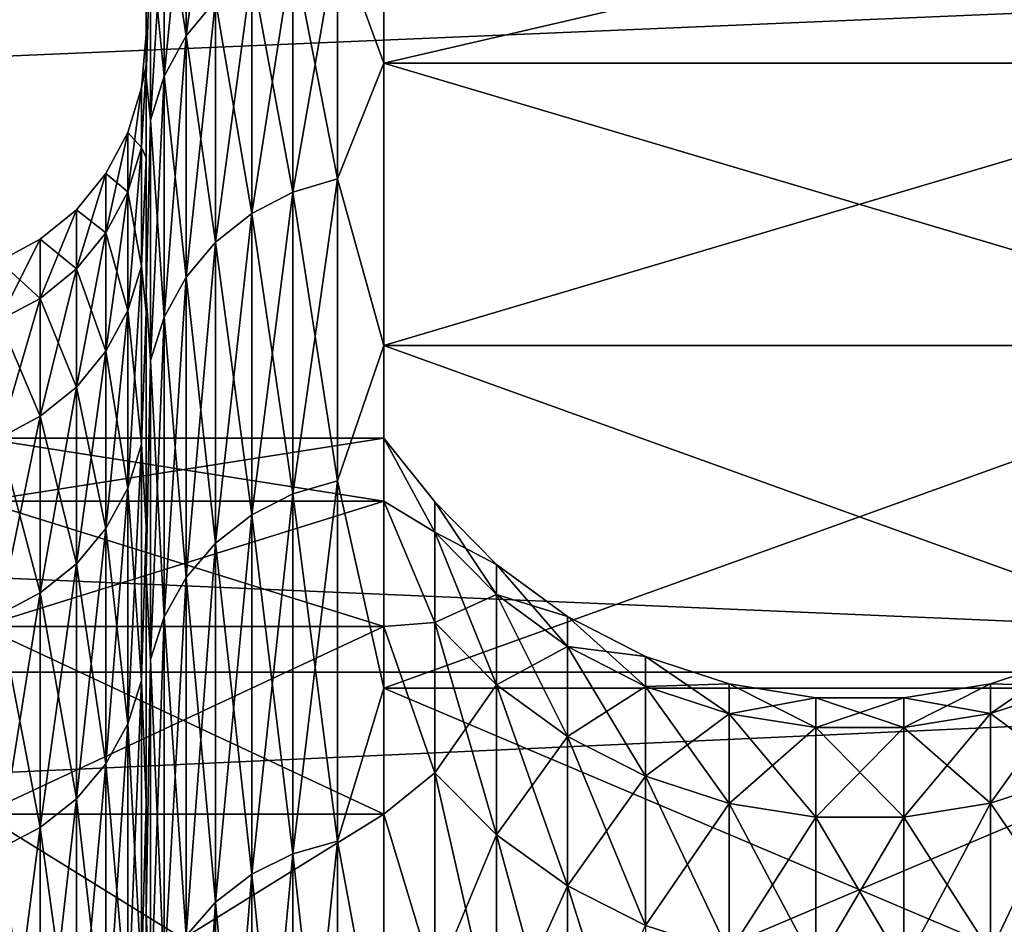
# Model space of a CAD drawing. Header units: metres. Extents: x -17 to 65, y -30 to 30.
# Tile 402 of 413: x 62.2 to 63.5, y 23.7 to 24.8. Entities that reach past the tile are written whole.
import ezdxf

# ---------------------------------------------------------------- set-up
doc = ezdxf.new("R2010")
doc.units = ezdxf.units.M
doc.layers.add('solid_508461', color=7, linetype='CONTINUOUS')

msp = doc.modelspace()

# ---------------------------------------------------------------- linework, layer by layer
at = {"layer": 'solid_508461'}
for points in [[(62.487743, 25.072102, -3.476694), (62.450428, 25.027002, -3.47044), (62.450428, 24.797819, -4.843852)], [(62.487743, 24.842506, -4.852581), (62.487743, 25.072102, -3.476694), (62.450428, 24.797819, -4.843852)], [(62.641472, 24.92321, -4.868345), (62.700001, 24.763168, -5.652032), (62.700001, 25.041124, -4.254658)], [(62.641472, 24.92321, 4.868345), (62.700001, 25.041124, 4.254658), (62.700001, 24.763168, 5.652032)], [(62.700001, 25.041124, 4.254658), (63.900002, 25.041124, 4.254658), (63.900002, 24.763168, 5.652032)], [(62.700001, 24.763168, 5.652032), (62.700001, 25.041124, 4.254658), (63.900002, 24.763168, 5.652032)], [(62.700001, 24.763168, -5.652032), (63.900002, 24.763168, -5.652032), (63.900002, 25.041124, -4.254658)], [(62.700001, 25.041124, -4.254658), (62.700001, 24.763168, -5.652032), (63.900002, 25.041124, -4.254658)], [(62.450428, 25.027002, 3.47044), (62.450428, 24.797819, 4.843852), (62.422722, 24.975552, 3.463306)], [(62.450428, 25.027002, -3.47044), (62.422722, 24.975552, -3.463306), (62.422722, 24.746841, -4.833894)], [(62.450428, 24.797819, -4.843852), (62.450428, 25.027002, -3.47044), (62.422722, 24.746841, -4.833894)], [(62.487743, 24.842506, 4.852581), (62.450428, 24.797819, 4.843852), (62.450428, 25.027002, 3.47044)], [(62.422722, 24.975552, 3.463306), (62.422722, 24.746841, 4.833894), (62.405697, 24.919733, 3.455566)], [(62.422722, 24.975552, -3.463306), (62.405697, 24.919733, -3.455566), (62.405697, 24.691534, -4.823091)], [(62.422722, 24.746841, -4.833894), (62.422722, 24.975552, -3.463306), (62.405697, 24.691534, -4.823091)], [(62.450428, 24.797819, 4.843852), (62.422722, 24.746841, 4.833894), (62.422722, 24.975552, 3.463306)], [(62.400002, 24.942064, -2.811296), (62.400002, 24.942064, 2.811296), (62.400002, 24.745113, 4.205862)], [(62.405697, 24.919733, 3.455566), (62.400002, 24.745113, 4.205862), (62.400002, 24.942064, 2.811296)], [(62.400002, 24.799999, 0), (62.400002, 24.942064, -2.811296), (62.400002, 24.745113, 4.205862)], [(62.400002, 24.760958, -1.391007), (62.400002, 24.745113, -4.205863), (62.400002, 24.942064, -2.811296)], [(62.405697, 24.919733, -3.455566), (62.400002, 24.942064, -2.811296), (62.400002, 24.745113, -4.205863)], [(62.400002, 24.799999, 0), (62.400002, 24.760958, -1.391007), (62.400002, 24.942064, -2.811296)], [(62.405697, 24.919733, 3.455566), (62.405697, 24.691534, 4.823091), (62.400002, 24.745113, 4.205862)], [(62.405697, 24.691534, -4.823091), (62.405697, 24.919733, -3.455566), (62.400002, 24.745113, -4.205863)], [(62.422722, 24.746841, 4.833894), (62.405697, 24.691534, 4.823091), (62.405697, 24.919733, 3.455566)], [(62.641472, 24.92321, 4.868345), (62.641472, 24.617178, 6.233916), (62.58514, 24.906433, 4.865068)], [(62.641472, 24.92321, -4.868345), (62.58514, 24.906433, -4.865068), (62.58514, 24.600607, -6.22972)], [(62.641472, 24.617178, -6.233916), (62.641472, 24.92321, -4.868345), (62.58514, 24.600607, -6.22972)], [(62.641472, 24.617178, -6.233916), (62.700001, 24.763168, -5.652032), (62.641472, 24.92321, -4.868345)], [(62.641472, 24.92321, 4.868345), (62.700001, 24.763168, 5.652032), (62.641472, 24.617178, 6.233916)], [(62.58514, 24.906433, 4.865068), (62.58514, 24.600607, 6.22972), (62.53323, 24.879183, 4.859745)], [(62.58514, 24.906433, -4.865068), (62.53323, 24.879183, -4.859745), (62.53323, 24.57369, -6.222904)], [(62.58514, 24.600607, -6.22972), (62.58514, 24.906433, -4.865068), (62.53323, 24.57369, -6.222904)], [(62.641472, 24.617178, 6.233916), (62.58514, 24.600607, 6.22972), (62.58514, 24.906433, 4.865068)], [(44, 23.995178, 18.006428), (65, 23.995136, 18.006485), (65, 24.890348, 16.747257)], [(44, 24.89031, 16.747311), (44, 23.995178, 18.006428), (65, 24.890348, 16.747257)], [(44, 24.89031, -16.747311), (65, 24.890348, -16.747257), (65, 23.995136, -18.006485)], [(44, 23.995178, -18.006428), (44, 24.89031, -16.747311), (65, 23.995136, -18.006485)], [(62.53323, 24.879183, 4.859745), (62.53323, 24.57369, 6.222904), (62.487743, 24.842506, 4.852581)], [(62.53323, 24.879183, -4.859745), (62.487743, 24.842506, -4.852581), (62.487743, 24.537466, -6.21373)], [(62.53323, 24.57369, -6.222904), (62.53323, 24.879183, -4.859745), (62.487743, 24.537466, -6.21373)], [(62.58514, 24.600607, 6.22972), (62.53323, 24.57369, 6.222904), (62.53323, 24.879183, 4.859745)], [(62.487743, 24.842506, 4.852581), (62.487743, 24.537466, 6.21373), (62.450428, 24.797819, 4.843852)], [(62.487743, 24.842506, -4.852581), (62.450428, 24.797819, -4.843852), (62.450428, 24.493328, -6.202553)], [(62.487743, 24.537466, -6.21373), (62.487743, 24.842506, -4.852581), (62.450428, 24.493328, -6.202553)], [(62.53323, 24.57369, 6.222904), (62.487743, 24.537466, 6.21373), (62.487743, 24.842506, 4.852581)], [(62.394234, 24.732079, -0.681735), (62.400002, 24.760958, -1.391007), (62.400002, 24.799999, 0)], [(62.394234, 24.732079, 0.681735), (62.400002, 24.799999, 0), (62.400002, 24.760958, 1.391007)], [(62.394234, 24.732079, -0.681735), (62.400002, 24.799999, 0), (62.394234, 24.732079, 0.681735)], [(62.400002, 24.760958, 1.391007), (62.400002, 24.799999, 0), (62.400002, 24.745113, 4.205862)], [(62.450428, 24.797819, 4.843852), (62.450428, 24.493328, 6.202553), (62.422722, 24.746841, 4.833894)], [(62.450428, 24.797819, -4.843852), (62.422722, 24.746841, -4.833894), (62.422722, 24.442974, -6.189802)], [(62.450428, 24.493328, -6.202553), (62.450428, 24.797819, -4.843852), (62.422722, 24.442974, -6.189802)], [(62.487743, 24.537466, 6.21373), (62.450428, 24.493328, 6.202553), (62.450428, 24.797819, 4.843852)], [(62.394234, 24.656969, -2.043135), (62.400002, 24.64395, -2.777706), (62.400002, 24.760958, -1.391007)], [(62.394234, 24.656969, -2.043135), (62.400002, 24.760958, -1.391007), (62.394234, 24.732079, -0.681735)], [(62.394234, 24.656969, 2.043135), (62.400002, 24.760958, 1.391007), (62.400002, 24.64395, 2.777706)], [(62.394234, 24.732079, 0.681735), (62.400002, 24.760958, 1.391007), (62.394234, 24.656969, 2.043135)], [(62.400002, 24.64395, 2.777706), (62.400002, 24.760958, 1.391007), (62.400002, 24.745113, 4.205862)], [(62.400002, 24.760958, -1.391007), (62.400002, 24.64395, -2.777706), (62.400002, 24.745113, -4.205863)], [(62.641472, 24.617178, -6.233916), (62.700001, 24.407299, -7.031622), (62.700001, 24.763168, -5.652032)], [(62.641472, 24.617178, 6.233916), (62.700001, 24.763168, 5.652032), (62.700001, 24.407299, 7.031622)], [(62.700001, 24.763168, 5.652032), (63.900002, 24.763168, 5.652032), (63.900002, 24.407299, 7.031622)], [(62.700001, 24.407299, 7.031622), (62.700001, 24.763168, 5.652032), (63.900002, 24.407299, 7.031622)], [(62.700001, 24.407299, -7.031622), (63.900002, 24.407299, -7.031622), (63.900002, 24.763168, -5.652032)], [(62.700001, 24.763168, -5.652032), (62.700001, 24.407299, -7.031622), (63.900002, 24.763168, -5.652032)], [(62.422722, 24.746841, 4.833894), (62.422722, 24.442974, 6.189802), (62.405697, 24.691534, 4.823091)], [(62.422722, 24.746841, -4.833894), (62.405697, 24.691534, -4.823091), (62.405697, 24.388348, -6.175968)], [(62.422722, 24.442974, -6.189802), (62.422722, 24.746841, -4.833894), (62.405697, 24.388348, -6.175968)], [(62.450428, 24.493328, 6.202553), (62.422722, 24.442974, 6.189802), (62.422722, 24.746841, 4.833894)], [(62.400002, 24.64395, 2.777706), (62.400002, 24.745113, 4.205862), (62.400002, 24.470238, 5.587247)], [(62.405697, 24.691534, 4.823091), (62.400002, 24.470238, 5.587247), (62.400002, 24.745113, 4.205862)], [(62.400002, 24.64395, -2.777706), (62.400002, 24.470238, -5.587248), (62.400002, 24.745113, -4.205863)], [(62.405697, 24.691534, -4.823091), (62.400002, 24.745113, -4.205863), (62.400002, 24.470238, -5.587248)], [(62.394234, 24.732079, 0.681735), (62.37714, 24.675768, 0.680183), (62.37714, 24.675768, -0.680183)], [(62.394234, 24.732079, 0.681735), (62.394234, 24.656969, 2.043135), (62.37714, 24.675768, 0.680183)], [(62.394234, 24.732079, -0.681735), (62.37714, 24.675768, -0.680183), (62.37714, 24.600828, -2.038483)], [(62.394234, 24.732079, -0.681735), (62.394234, 24.732079, 0.681735), (62.37714, 24.675768, -0.680183)], [(62.394234, 24.656969, -2.043135), (62.394234, 24.732079, -0.681735), (62.37714, 24.600828, -2.038483)], [(62.405697, 24.691534, 4.823091), (62.405697, 24.388348, 6.175968), (62.400002, 24.470238, 5.587247)], [(62.405697, 24.388348, -6.175968), (62.405697, 24.691534, -4.823091), (62.400002, 24.470238, -5.587248)], [(62.422722, 24.442974, 6.189802), (62.405697, 24.388348, 6.175968), (62.405697, 24.691534, 4.823091)], [(62.37714, 24.675768, 0.680183), (62.349377, 24.623878, 0.678752), (62.349377, 24.623878, -0.678752)], [(62.37714, 24.675768, 0.680183), (62.37714, 24.600828, 2.038483), (62.349377, 24.623878, 0.678752)], [(62.37714, 24.675768, -0.680183), (62.349377, 24.623878, -0.678752), (62.349377, 24.549095, -2.034196)], [(62.37714, 24.675768, -0.680183), (62.37714, 24.675768, 0.680183), (62.349377, 24.623878, -0.678752)], [(62.37714, 24.600828, -2.038483), (62.37714, 24.675768, -0.680183), (62.349377, 24.549095, -2.034196)], [(62.394234, 24.656969, 2.043135), (62.37714, 24.600828, 2.038483), (62.37714, 24.675768, 0.680183)], [(62.394234, 24.656969, 2.043135), (62.394234, 24.506975, 3.398329), (62.37714, 24.600828, 2.038483)], [(62.394234, 24.656969, -2.043135), (62.37714, 24.600828, -2.038483), (62.37714, 24.451178, -3.390592)], [(62.394234, 24.506975, -3.398329), (62.394234, 24.656969, -2.043135), (62.37714, 24.451178, -3.390592)], [(62.394234, 24.506975, -3.398329), (62.400002, 24.64395, -2.777706), (62.394234, 24.656969, -2.043135)], [(62.394234, 24.656969, 2.043135), (62.400002, 24.64395, 2.777706), (62.394234, 24.506975, 3.398329)], [(62.394234, 24.506975, -3.398329), (62.400002, 24.449345, -4.155657), (62.400002, 24.64395, -2.777706)], [(62.394234, 24.506975, 3.398329), (62.400002, 24.64395, 2.777706), (62.400002, 24.449345, 4.155657)], [(62.400002, 24.449345, 4.155657), (62.400002, 24.64395, 2.777706), (62.400002, 24.470238, 5.587247)], [(62.400002, 24.64395, -2.777706), (62.400002, 24.449345, -4.155657), (62.400002, 24.470238, -5.587248)], [(62.349377, 24.623878, 0.678752), (62.312008, 24.578407, 0.677499), (62.312008, 24.578407, -0.677499)], [(62.349377, 24.623878, 0.678752), (62.349377, 24.549095, 2.034196), (62.312008, 24.578407, 0.677499)], [(62.349377, 24.623878, -0.678752), (62.312008, 24.578407, -0.677499), (62.312008, 24.503763, -2.03044)], [(62.349377, 24.623878, -0.678752), (62.349377, 24.623878, 0.678752), (62.312008, 24.578407, -0.677499)], [(62.349377, 24.549095, -2.034196), (62.349377, 24.623878, -0.678752), (62.312008, 24.503763, -2.03044)], [(62.37714, 24.600828, 2.038483), (62.349377, 24.549095, 2.034196), (62.349377, 24.623878, 0.678752)], [(62.641472, 24.617178, 6.233916), (62.641472, 24.236385, 7.580555), (62.58514, 24.600607, 6.22972)], [(62.641472, 24.617178, -6.233916), (62.58514, 24.600607, -6.22972), (62.58514, 24.22007, -7.575452)], [(62.641472, 24.236385, -7.580555), (62.641472, 24.617178, -6.233916), (62.58514, 24.22007, -7.575452)], [(62.641472, 24.236385, -7.580555), (62.700001, 24.407299, -7.031622), (62.641472, 24.617178, -6.233916)], [(62.641472, 24.617178, 6.233916), (62.700001, 24.407299, 7.031622), (62.641472, 24.236385, 7.580555)], [(62.37714, 24.600828, 2.038483), (62.37714, 24.451178, 3.390592), (62.349377, 24.549095, 2.034196)], [(62.37714, 24.600828, -2.038483), (62.349377, 24.549095, -2.034196), (62.349377, 24.399759, -3.383462)], [(62.37714, 24.451178, -3.390592), (62.37714, 24.600828, -2.038483), (62.349377, 24.399759, -3.383462)], [(62.394234, 24.506975, 3.398329), (62.37714, 24.451178, 3.390592), (62.37714, 24.600828, 2.038483)], [(62.58514, 24.600607, 6.22972), (62.58514, 24.22007, 7.575452), (62.53323, 24.57369, 6.222904)], [(62.58514, 24.600607, -6.22972), (62.53323, 24.57369, -6.222904), (62.53323, 24.193571, -7.567164)], [(62.58514, 24.22007, -7.575452), (62.58514, 24.600607, -6.22972), (62.53323, 24.193571, -7.567164)], [(62.641472, 24.236385, 7.580555), (62.58514, 24.22007, 7.575452), (62.58514, 24.600607, 6.22972)], [(62.312008, 24.578407, 0.677499), (62.266476, 24.541107, 0.676471), (62.266476, 24.541107, -0.676471)], [(62.312008, 24.578407, 0.677499), (62.312008, 24.503763, 2.03044), (62.266476, 24.541107, 0.676471)], [(62.312008, 24.578407, -0.677499), (62.266476, 24.541107, -0.676471), (62.266476, 24.466576, -2.027358)], [(62.312008, 24.578407, -0.677499), (62.312008, 24.578407, 0.677499), (62.266476, 24.541107, -0.676471)], [(62.312008, 24.503763, -2.03044), (62.312008, 24.578407, -0.677499), (62.266476, 24.466576, -2.027358)], [(62.349377, 24.549095, 2.034196), (62.312008, 24.503763, 2.03044), (62.312008, 24.578407, 0.677499)], [(62.53323, 24.57369, 6.222904), (62.53323, 24.193571, 7.567164), (62.487743, 24.537466, 6.21373)], [(62.53323, 24.57369, -6.222904), (62.487743, 24.537466, -6.21373), (62.487743, 24.157906, -7.556009)], [(62.53323, 24.193571, -7.567164), (62.53323, 24.57369, -6.222904), (62.487743, 24.157906, -7.556009)], [(62.58514, 24.22007, 7.575452), (62.53323, 24.193571, 7.567164), (62.53323, 24.57369, 6.222904)], [(62.349377, 24.549095, 2.034196), (62.349377, 24.399759, 3.383462), (62.312008, 24.503763, 2.03044)], [(62.349377, 24.549095, -2.034196), (62.312008, 24.503763, -2.03044), (62.312008, 24.354702, -3.377214)], [(62.349377, 24.399759, -3.383462), (62.349377, 24.549095, -2.034196), (62.312008, 24.354702, -3.377214)], [(62.37714, 24.451178, 3.390592), (62.349377, 24.399759, 3.383462), (62.349377, 24.549095, 2.034196)], [(62.266476, 24.541107, 0.676471), (62.214535, 24.513412, 0.675708), (62.214535, 24.513412, -0.675708)], [(62.266476, 24.541107, 0.676471), (62.266476, 24.466576, 2.027358), (62.214535, 24.513412, 0.675708)], [(62.266476, 24.541107, -0.676471), (62.214535, 24.513412, -0.675708), (62.214535, 24.438967, -2.02507)], [(62.266476, 24.541107, -0.676471), (62.266476, 24.541107, 0.676471), (62.214535, 24.513412, -0.675708)], [(62.266476, 24.466576, -2.027358), (62.266476, 24.541107, -0.676471), (62.214535, 24.438967, -2.02507)], [(62.312008, 24.503763, 2.03044), (62.266476, 24.466576, 2.027358), (62.266476, 24.541107, 0.676471)], [(62.487743, 24.537466, 6.21373), (62.487743, 24.157906, 7.556009), (62.450428, 24.493328, 6.202553)], [(62.487743, 24.537466, -6.21373), (62.450428, 24.493328, -6.202553), (62.450428, 24.11445, -7.542417)], [(62.487743, 24.157906, -7.556009), (62.487743, 24.537466, -6.21373), (62.450428, 24.11445, -7.542417)], [(62.53323, 24.193571, 7.567164), (62.487743, 24.157906, 7.556009), (62.487743, 24.537466, 6.21373)], [(62.266476, 24.466576, 2.027358), (62.214535, 24.438967, 2.02507), (62.214535, 24.513412, 0.675708)], [(62.312008, 24.503763, 2.03044), (62.312008, 24.354702, 3.377214), (62.266476, 24.466576, 2.027358)], [(62.312008, 24.503763, -2.03044), (62.266476, 24.466576, -2.027358), (62.266476, 24.317741, -3.372089)], [(62.312008, 24.354702, -3.377214), (62.312008, 24.503763, -2.03044), (62.266476, 24.317741, -3.372089)], [(62.349377, 24.399759, 3.383462), (62.312008, 24.354702, 3.377214), (62.312008, 24.503763, 2.03044)], [(62.394234, 24.506975, 3.398329), (62.394234, 24.282555, 4.743204), (62.37714, 24.451178, 3.390592)], [(62.394234, 24.506975, -3.398329), (62.37714, 24.451178, -3.390592), (62.37714, 24.227268, -4.732404)], [(62.394234, 24.282555, -4.743204), (62.394234, 24.506975, -3.398329), (62.37714, 24.227268, -4.732404)], [(62.394234, 24.282555, -4.743204), (62.400002, 24.449345, -4.155657), (62.394234, 24.506975, -3.398329)], [(62.394234, 24.506975, 3.398329), (62.400002, 24.449345, 4.155657), (62.394234, 24.282555, 4.743204)], [(62.450428, 24.493328, 6.202553), (62.450428, 24.11445, 7.542417), (62.422722, 24.442974, 6.189802)], [(62.450428, 24.493328, -6.202553), (62.422722, 24.442974, -6.189802), (62.422722, 24.064877, -7.526912)], [(62.450428, 24.11445, -7.542417), (62.450428, 24.493328, -6.202553), (62.422722, 24.064877, -7.526912)], [(62.487743, 24.157906, 7.556009), (62.450428, 24.11445, 7.542417), (62.450428, 24.493328, 6.202553)], [(62.266476, 24.466576, 2.027358), (62.266476, 24.317741, 3.372089), (62.214535, 24.438967, 2.02507)], [(62.266476, 24.466576, -2.027358), (62.214535, 24.438967, -2.02507), (62.214535, 24.290298, -3.368283)], [(62.266476, 24.317741, -3.372089), (62.266476, 24.466576, -2.027358), (62.214535, 24.290298, -3.368283)], [(62.312008, 24.354702, 3.377214), (62.266476, 24.317741, 3.372089), (62.266476, 24.466576, 2.027358)], [(62.400002, 24.449345, 4.155657), (62.400002, 24.470238, 5.587247), (62.400002, 24.118319, 6.951018)], [(62.405697, 24.388348, 6.175968), (62.400002, 24.118319, 6.951018), (62.400002, 24.470238, 5.587247)], [(62.400002, 24.177771, -5.520456), (62.400002, 24.118319, -6.951018), (62.400002, 24.470238, -5.587248)], [(62.405697, 24.388348, -6.175968), (62.400002, 24.470238, -5.587248), (62.400002, 24.118319, -6.951018)], [(62.400002, 24.449345, -4.155657), (62.400002, 24.177771, -5.520456), (62.400002, 24.470238, -5.587248)], [(62.37714, 24.451178, 3.390592), (62.37714, 24.227268, 4.732404), (62.349377, 24.399759, 3.383462)], [(62.37714, 24.451178, -3.390592), (62.349377, 24.399759, -3.383462), (62.349377, 24.176321, -4.722452)], [(62.37714, 24.227268, -4.732404), (62.37714, 24.451178, -3.390592), (62.349377, 24.176321, -4.722452)], [(62.394234, 24.282555, 4.743204), (62.37714, 24.227268, 4.732404), (62.37714, 24.451178, 3.390592)], [(62.394234, 24.282555, -4.743204), (62.400002, 24.177771, -5.520456), (62.400002, 24.449345, -4.155657)], [(62.394234, 24.282555, 4.743204), (62.400002, 24.449345, 4.155657), (62.400002, 24.177771, 5.520456)], [(62.400002, 24.177771, 5.520456), (62.400002, 24.449345, 4.155657), (62.400002, 24.118319, 6.951018)], [(62.266476, 24.317741, 3.372089), (62.214535, 24.290298, 3.368283), (62.214535, 24.438967, 2.02507)], [(62.422722, 24.442974, 6.189802), (62.422722, 24.064877, 7.526912), (62.405697, 24.388348, 6.175968)], [(62.422722, 24.442974, -6.189802), (62.405697, 24.388348, -6.175968), (62.405697, 24.011093, -7.510089)], [(62.422722, 24.064877, -7.526912), (62.422722, 24.442974, -6.189802), (62.405697, 24.011093, -7.510089)], [(62.450428, 24.11445, 7.542417), (62.422722, 24.064877, 7.526912), (62.422722, 24.442974, 6.189802)], [(62.349377, 24.399759, 3.383462), (62.349377, 24.176321, 4.722452), (62.312008, 24.354702, 3.377214)], [(62.349377, 24.399759, -3.383462), (62.312008, 24.354702, -3.377214), (62.312008, 24.131678, -4.713732)], [(62.349377, 24.176321, -4.722452), (62.349377, 24.399759, -3.383462), (62.312008, 24.131678, -4.713732)], [(62.37714, 24.227268, 4.732404), (62.349377, 24.176321, 4.722452), (62.349377, 24.399759, 3.383462)], [(62.641472, 24.236385, -7.580555), (62.700001, 23.974636, -8.389089), (62.700001, 24.407299, -7.031622)], [(62.641472, 24.236385, 7.580555), (62.700001, 24.407299, 7.031622), (62.700001, 23.974636, 8.389089)], [(62.700001, 24.407299, 7.031622), (63.900002, 24.407299, 7.031622), (63.900002, 23.974636, 8.389089)], [(62.700001, 23.974636, 8.389089), (62.700001, 24.407299, 7.031622), (63.900002, 23.974636, 8.389089)], [(62.700001, 23.974636, -8.389089), (63.900002, 23.974636, -8.389089), (63.900002, 24.407299, -7.031622)], [(62.700001, 24.407299, -7.031622), (62.700001, 23.974636, -8.389089), (63.900002, 24.407299, -7.031622)], [(62.405697, 24.388348, 6.175968), (62.405697, 24.011093, 7.510089), (62.400002, 24.118319, 6.951018)], [(62.405697, 24.011093, -7.510089), (62.405697, 24.388348, -6.175968), (62.400002, 24.118319, -6.951018)], [(62.422722, 24.064877, 7.526912), (62.405697, 24.011093, 7.510089), (62.405697, 24.388348, 6.175968)], [(62.312008, 24.354702, 3.377214), (62.312008, 24.131678, 4.713732), (62.266476, 24.317741, 3.372089)], [(62.312008, 24.354702, -3.377214), (62.266476, 24.317741, -3.372089), (62.266476, 24.095055, -4.706578)], [(62.312008, 24.131678, -4.713732), (62.312008, 24.354702, -3.377214), (62.266476, 24.095055, -4.706578)], [(62.349377, 24.176321, 4.722452), (62.312008, 24.131678, 4.713732), (62.312008, 24.354702, 3.377214)], [(62.266476, 24.317741, 3.372089), (62.266476, 24.095055, 4.706578), (62.214535, 24.290298, 3.368283)], [(62.266476, 24.317741, -3.372089), (62.214535, 24.290298, -3.368283), (62.214535, 24.067863, -4.701267)], [(62.266476, 24.095055, -4.706578), (62.266476, 24.317741, -3.372089), (62.214535, 24.067863, -4.701267)], [(62.312008, 24.131678, 4.713732), (62.266476, 24.095055, 4.706578), (62.266476, 24.317741, 3.372089)], [(62.700001, 24.210869, -2.079374), (62.192822, 24.210869, -2.079374), (62.192822, 24.290085, -0.694107)], [(62.700001, 24.290085, -0.694107), (62.192822, 24.290085, -0.694107), (62.192822, 24.290085, 0.694107)], [(62.700001, 24.210869, -2.079374), (62.192822, 24.290085, -0.694107), (62.700001, 24.290085, -0.694107)], [(62.700001, 24.290085, 0.694107), (62.192822, 24.290085, 0.694107), (62.192822, 24.210869, 2.079374)], [(62.700001, 24.290085, -0.694107), (62.192822, 24.290085, 0.694107), (62.700001, 24.290085, 0.694107)], [(62.700001, 24.290085, 0.694107), (62.192822, 24.210869, 2.079374), (62.700001, 24.210869, 2.079374)], [(62.266476, 24.095055, 4.706578), (62.214535, 24.067863, 4.701267), (62.214535, 24.290298, 3.368283)], [(62.764393, 24.171776, 1.357458), (62.700001, 24.290085, 0.694107), (62.700001, 24.210869, 2.079374)], [(62.764393, 24.209864), (62.700001, 24.290085, -0.694107), (62.700001, 24.290085, 0.694107)], [(62.764393, 24.171776, 1.357458), (62.764393, 24.209864), (62.700001, 24.290085, 0.694107)], [(62.764393, 24.171776, -1.357458), (62.700001, 24.210869, -2.079374), (62.700001, 24.290085, -0.694107)], [(62.764393, 24.209864), (62.764393, 24.171776, -1.357458), (62.700001, 24.290085, -0.694107)], [(62.394234, 24.282555, 4.743204), (62.394234, 23.98439, 6.073672), (62.37714, 24.227268, 4.732404)], [(62.394234, 24.282555, -4.743204), (62.37714, 24.227268, -4.732404), (62.37714, 23.929781, -6.059844)], [(62.394234, 23.98439, -6.073672), (62.394234, 24.282555, -4.743204), (62.37714, 23.929781, -6.059844)], [(62.394234, 23.98439, -6.073672), (62.400002, 24.177771, -5.520456), (62.394234, 24.282555, -4.743204)], [(62.394234, 24.282555, 4.743204), (62.400002, 24.177771, 5.520456), (62.394234, 23.98439, 6.073672)], [(62.37714, 24.227268, 4.732404), (62.37714, 23.929781, 6.059844), (62.349377, 24.176321, 4.722452)], [(62.37714, 24.227268, -4.732404), (62.349377, 24.176321, -4.722452), (62.349377, 23.879461, -6.047101)], [(62.37714, 23.929781, -6.059844), (62.37714, 24.227268, -4.732404), (62.349377, 23.879461, -6.047101)], [(62.394234, 23.98439, 6.073672), (62.37714, 23.929781, 6.059844), (62.37714, 24.227268, 4.732404)], [(62.641472, 24.236385, 7.580555), (62.641472, 23.781986, 8.904173), (62.58514, 24.22007, 7.575452)], [(62.641472, 24.236385, -7.580555), (62.58514, 24.22007, -7.575452), (62.58514, 23.765978, -8.898179)], [(62.641472, 23.781986, -8.904173), (62.641472, 24.236385, -7.580555), (62.58514, 23.765978, -8.898179)], [(62.641472, 23.781986, -8.904173), (62.700001, 23.974636, -8.389089), (62.641472, 24.236385, -7.580555)], [(62.641472, 24.236385, 7.580555), (62.700001, 23.974636, 8.389089), (62.641472, 23.781986, 8.904173)], [(62.58514, 24.22007, 7.575452), (62.58514, 23.765978, 8.898179), (62.53323, 24.193571, 7.567164)], [(62.58514, 24.22007, -7.575452), (62.53323, 24.193571, -7.567164), (62.53323, 23.739975, -8.888443)], [(62.58514, 23.765978, -8.898179), (62.58514, 24.22007, -7.575452), (62.53323, 23.739975, -8.888443)], [(62.641472, 23.781986, 8.904173), (62.58514, 23.765978, 8.898179), (62.58514, 24.22007, 7.575452)], [(62.700001, 24.05265, -3.45832), (62.192822, 24.05265, -3.45832), (62.192822, 24.210869, -2.079374)], [(62.700001, 24.05265, -3.45832), (62.192822, 24.210869, -2.079374), (62.700001, 24.210869, -2.079374)], [(62.700001, 24.210869, 2.079374), (62.192822, 24.210869, 2.079374), (62.192822, 24.05265, 3.45832)], [(62.700001, 24.210869, 2.079374), (62.192822, 24.05265, 3.45832), (62.700001, 24.05265, 3.45832)], [(62.764393, 24.057636, 2.710644), (62.700001, 24.210869, 2.079374), (62.700001, 24.05265, 3.45832)], [(62.764393, 24.057636, 2.710644), (62.764393, 24.171776, 1.357458), (62.700001, 24.210869, 2.079374)], [(62.764393, 24.057636, -2.710644), (62.700001, 24.05265, -3.45832), (62.700001, 24.210869, -2.079374)], [(62.764393, 24.171776, -1.357458), (62.764393, 24.057636, -2.710644), (62.700001, 24.210869, -2.079374)], [(62.842281, 24.092978, -1.353033), (62.764393, 24.171776, -1.357458), (62.764393, 24.209864)], [(62.842281, 24.130939), (62.764393, 24.209864), (62.764393, 24.171776, 1.357458)], [(62.842281, 24.130939), (62.842281, 24.092978, -1.353033), (62.764393, 24.209864)], [(62.53323, 24.193571, 7.567164), (62.53323, 23.739975, 8.888443), (62.487743, 24.157906, 7.556009)], [(62.53323, 24.193571, -7.567164), (62.487743, 24.157906, -7.556009), (62.487743, 23.704979, -8.87534)], [(62.53323, 23.739975, -8.888443), (62.53323, 24.193571, -7.567164), (62.487743, 23.704979, -8.87534)], [(62.58514, 23.765978, 8.898179), (62.53323, 23.739975, 8.888443), (62.53323, 24.193571, 7.567164)], [(62.349377, 24.176321, 4.722452), (62.349377, 23.879461, 6.047101), (62.312008, 24.131678, 4.713732)], [(62.349377, 24.176321, -4.722452), (62.312008, 24.131678, -4.713732), (62.312008, 23.835365, -6.035934)], [(62.349377, 23.879461, -6.047101), (62.349377, 24.176321, -4.722452), (62.312008, 23.835365, -6.035934)], [(62.37714, 23.929781, 6.059844), (62.349377, 23.879461, 6.047101), (62.349377, 24.176321, 4.722452)], [(62.394234, 23.98439, -6.073672), (62.400002, 23.83007, -6.867873), (62.400002, 24.177771, -5.520456)], [(62.394234, 23.98439, 6.073672), (62.400002, 24.177771, 5.520456), (62.400002, 23.83007, 6.867873)], [(62.400002, 23.83007, 6.867873), (62.400002, 24.177771, 5.520456), (62.400002, 24.118319, 6.951018)], [(62.400002, 24.177771, -5.520456), (62.400002, 23.83007, -6.867873), (62.400002, 24.118319, -6.951018)], [(62.842281, 23.97921, -2.701808), (62.764393, 24.057636, -2.710644), (62.764393, 24.171776, -1.357458)], [(62.842281, 24.092978, -1.353033), (62.842281, 23.97921, -2.701808), (62.764393, 24.171776, -1.357458)], [(62.842281, 24.092978, 1.353033), (62.764393, 24.171776, 1.357458), (62.764393, 24.057636, 2.710644)], [(62.842281, 24.092978, 1.353033), (62.842281, 24.130939), (62.764393, 24.171776, 1.357458)], [(62.487743, 24.157906, 7.556009), (62.487743, 23.704979, 8.87534), (62.450428, 24.11445, 7.542417)], [(62.487743, 24.157906, -7.556009), (62.450428, 24.11445, -7.542417), (62.450428, 23.662338, -8.859375)], [(62.487743, 23.704979, -8.87534), (62.487743, 24.157906, -7.556009), (62.450428, 23.662338, -8.859375)], [(62.53323, 23.739975, 8.888443), (62.487743, 23.704979, 8.87534), (62.487743, 24.157906, 7.556009)], [(62.312008, 24.131678, 4.713732), (62.312008, 23.835365, 6.035934), (62.266476, 24.095055, 4.706578)], [(62.312008, 24.131678, -4.713732), (62.266476, 24.095055, -4.706578), (62.266476, 23.799192, -6.026774)], [(62.312008, 23.835365, -6.035934), (62.312008, 24.131678, -4.713732), (62.266476, 23.799192, -6.026774)], [(62.349377, 23.879461, 6.047101), (62.312008, 23.835365, 6.035934), (62.312008, 24.131678, 4.713732)], [(62.931656, 24.027447, -1.349352), (62.842281, 24.092978, -1.353033), (62.842281, 24.130939)], [(62.931656, 24.065306), (62.842281, 24.130939), (62.842281, 24.092978, 1.353033)], [(62.931656, 24.065306), (62.931656, 24.027447, -1.349352), (62.842281, 24.130939)], [(62.400002, 23.83007, 6.867873), (62.400002, 24.118319, 6.951018), (62.400002, 23.690485, 8.292824)], [(62.405697, 24.011093, 7.510089), (62.400002, 23.690485, 8.292824), (62.400002, 24.118319, 6.951018)], [(62.400002, 23.83007, -6.867873), (62.400002, 23.690485, -8.292824), (62.400002, 24.118319, -6.951018)], [(62.405697, 24.011093, -7.510089), (62.400002, 24.118319, -6.951018), (62.400002, 23.690485, -8.292824)], [(62.450428, 24.11445, 7.542417), (62.450428, 23.662338, 8.859375), (62.422722, 24.064877, 7.526912)], [(62.450428, 24.11445, -7.542417), (62.422722, 24.064877, -7.526912), (62.422722, 23.613693, -8.841162)], [(62.450428, 23.662338, -8.859375), (62.450428, 24.11445, -7.542417), (62.422722, 23.613693, -8.841162)], [(62.487743, 23.704979, 8.87534), (62.450428, 23.662338, 8.859375), (62.450428, 24.11445, 7.542417)], [(62.266476, 24.095055, 4.706578), (62.266476, 23.799192, 6.026774), (62.214535, 24.067863, 4.701267)], [(62.266476, 24.095055, -4.706578), (62.214535, 24.067863, -4.701267), (62.214535, 23.772335, -6.019973)], [(62.266476, 23.799192, -6.026774), (62.266476, 24.095055, -4.706578), (62.214535, 23.772335, -6.019973)], [(62.312008, 23.835365, 6.035934), (62.266476, 23.799192, 6.026774), (62.266476, 24.095055, 4.706578)], [(62.842281, 23.97921, 2.701808), (62.842281, 24.092978, 1.353033), (62.764393, 24.057636, 2.710644)], [(62.931656, 23.913988, -2.694459), (62.842281, 23.97921, -2.701808), (62.842281, 24.092978, -1.353033)], [(62.931656, 24.027447, -1.349352), (62.931656, 23.913988, -2.694459), (62.842281, 24.092978, -1.353033)], [(62.931656, 24.027447, 1.349352), (62.842281, 24.092978, 1.353033), (62.842281, 23.97921, 2.701808)], [(62.931656, 24.027447, 1.349352), (62.931656, 24.065306), (62.842281, 24.092978, 1.353033)], [(62.266476, 23.799192, 6.026774), (62.214535, 23.772335, 6.019973), (62.214535, 24.067863, 4.701267)], [(62.422722, 24.064877, 7.526912), (62.422722, 23.613693, 8.841162), (62.405697, 24.011093, 7.510089)], [(62.422722, 24.064877, -7.526912), (62.405697, 24.011093, -7.510089), (62.405697, 23.560919, -8.821403)], [(62.422722, 23.613693, -8.841162), (62.422722, 24.064877, -7.526912), (62.405697, 23.560919, -8.821403)], [(62.450428, 23.662338, 8.859375), (62.422722, 23.613693, 8.841162), (62.422722, 24.064877, 7.526912)], [(63.03027, 23.97683, -1.34651), (62.931656, 24.027447, -1.349352), (62.931656, 24.065306)], [(63.03027, 24.014608), (62.931656, 24.065306), (62.931656, 24.027447, 1.349352)], [(63.03027, 24.014608), (63.03027, 23.97683, -1.34651), (62.931656, 24.065306)], [(62.700001, 23.816002, -4.825772), (62.192822, 23.816002, -4.825772), (62.192822, 24.05265, -3.45832)], [(62.700001, 23.816002, -4.825772), (62.192822, 24.05265, -3.45832), (62.700001, 24.05265, -3.45832)], [(62.700001, 24.05265, 3.45832), (62.192822, 24.05265, 3.45832), (62.192822, 23.816002, 4.825772)], [(62.700001, 24.05265, 3.45832), (62.192822, 23.816002, 4.825772), (62.700001, 23.816002, 4.825772)], [(62.764393, 23.867802, 4.055303), (62.764393, 24.057636, 2.710644), (62.700001, 24.05265, 3.45832)], [(62.764393, 24.057636, -2.710644), (62.764393, 23.867802, -4.055303), (62.700001, 24.05265, -3.45832)], [(62.764393, 23.867802, 4.055303), (62.700001, 24.05265, 3.45832), (62.700001, 23.816002, 4.825772)], [(62.764393, 23.867802, -4.055303), (62.700001, 23.816002, -4.825772), (62.700001, 24.05265, -3.45832)], [(62.842281, 23.789993, -4.042083), (62.764393, 23.867802, -4.055303), (62.764393, 24.057636, -2.710644)], [(62.842281, 23.97921, -2.701808), (62.842281, 23.789993, -4.042083), (62.764393, 24.057636, -2.710644)], [(62.842281, 23.97921, 2.701808), (62.764393, 24.057636, 2.710644), (62.764393, 23.867802, 4.055303)], [(62.931656, 23.913988, 2.694459), (62.931656, 24.027447, 1.349352), (62.842281, 23.97921, 2.701808)], [(63.03027, 23.863609, -2.688783), (62.931656, 23.913988, -2.694459), (62.931656, 24.027447, -1.349352)], [(63.03027, 23.97683, -1.34651), (63.03027, 23.863609, -2.688783), (62.931656, 24.027447, -1.349352)], [(63.03027, 23.97683, 1.34651), (62.931656, 24.027447, 1.349352), (62.931656, 23.913988, 2.694459)], [(63.03027, 23.97683, 1.34651), (63.03027, 24.014608), (62.931656, 24.027447, 1.349352)], [(63.135658, 23.942396, -1.344576), (63.03027, 23.97683, -1.34651), (63.03027, 24.014608)], [(63.135658, 23.98012), (63.03027, 24.014608), (63.03027, 23.97683, 1.34651)], [(63.135658, 23.98012), (63.135658, 23.942396, -1.344576), (63.03027, 24.014608)], [(63.570854, 24.015079), (63.46553, 23.980408), (63.46553, 23.942682, 1.344592)], [(63.570854, 24.015079), (63.570854, 23.977301, -1.346536), (63.46553, 23.980408)], [(63.570854, 23.977301, 1.346536), (63.570854, 24.015079), (63.46553, 23.942682, 1.344592)], [(62.405697, 24.011093, 7.510089), (62.405697, 23.560919, 8.821403), (62.400002, 23.690485, 8.292824)], [(62.405697, 23.560919, -8.821403), (62.405697, 24.011093, -7.510089), (62.400002, 23.690485, -8.292824)], [(62.422722, 23.613693, 8.841162), (62.405697, 23.560919, 8.821403), (62.405697, 24.011093, 7.510089)], [(44, 23.995178, 18.006428), (44, 23.036413, 19.217794), (65, 23.995136, 18.006485)], [(44, 23.995178, -18.006428), (65, 23.995136, -18.006485), (65, 23.036469, -19.217722)], [(44, 23.036413, -19.217794), (44, 23.995178, -18.006428), (65, 23.036469, -19.217722)], [(44, 23.036413, 19.217794), (65, 23.036469, 19.217722), (65, 23.995136, 18.006485)], [(62.394234, 23.98439, 6.073672), (62.394234, 23.613386, 7.385696), (62.37714, 23.929781, 6.059844)], [(62.394234, 23.98439, -6.073672), (62.37714, 23.929781, -6.059844), (62.37714, 23.559622, -7.36888)], [(62.394234, 23.613386, -7.385696), (62.394234, 23.98439, -6.073672), (62.37714, 23.559622, -7.36888)], [(62.394234, 23.613386, -7.385696), (62.400002, 23.83007, -6.867873), (62.394234, 23.98439, -6.073672)], [(62.394234, 23.98439, 6.073672), (62.400002, 23.83007, 6.867873), (62.394234, 23.613386, 7.385696)], [(62.842281, 23.789993, 4.042083), (62.842281, 23.97921, 2.701808), (62.764393, 23.867802, 4.055303)], [(62.931656, 23.725288, -4.031088), (62.842281, 23.789993, -4.042083), (62.842281, 23.97921, -2.701808)], [(62.931656, 23.913988, -2.694459), (62.931656, 23.725288, -4.031088), (62.842281, 23.97921, -2.701808)], [(62.931656, 23.913988, 2.694459), (62.842281, 23.97921, 2.701808), (62.842281, 23.789993, 4.042083)], [(63.03027, 23.863609, 2.688783), (63.03027, 23.97683, 1.34651), (62.931656, 23.913988, 2.694459)], [(63.135658, 23.942396, 1.344576), (63.135658, 23.98012), (63.03027, 23.97683, 1.34651)], [(63.135658, 23.829338, -2.684922), (63.03027, 23.863609, -2.688783), (63.03027, 23.97683, -1.34651)], [(63.135658, 23.942396, -1.344576), (63.135658, 23.829338, -2.684922), (63.03027, 23.97683, -1.34651)], [(63.135658, 23.942396, 1.344576), (63.03027, 23.97683, 1.34651), (63.03027, 23.863609, 2.688783)], [(63.245167, 23.925009, -1.3436), (63.135658, 23.942396, -1.344576), (63.135658, 23.98012)], [(63.245167, 23.962706), (63.135658, 23.98012), (63.135658, 23.942396, 1.344576)], [(63.245167, 23.962706), (63.245167, 23.925009, -1.3436), (63.135658, 23.98012)], [(63.46553, 23.980408), (63.356049, 23.962803), (63.356049, 23.925104, 1.343605)], [(63.46553, 23.980408), (63.46553, 23.942682, -1.344592), (63.356049, 23.962803)], [(63.46553, 23.942682, 1.344592), (63.46553, 23.980408), (63.356049, 23.925104, 1.343605)], [(63.570854, 23.977301, -1.346536), (63.46553, 23.942682, -1.344592), (63.46553, 23.980408)], [(63.570854, 23.977301, -1.346536), (63.570854, 23.864079, -2.688836), (63.46553, 23.942682, -1.344592)], [(63.570854, 23.977301, 1.346536), (63.46553, 23.942682, 1.344592), (63.46553, 23.829624, 2.684954)], [(63.570854, 23.864079, 2.688836), (63.570854, 23.977301, 1.346536), (63.46553, 23.829624, 2.684954)], [(62.641472, 23.781986, -8.904173), (62.700001, 23.466539, -9.72016), (62.700001, 23.974636, -8.389089)], [(62.641472, 23.781986, 8.904173), (62.700001, 23.974636, 8.389089), (62.700001, 23.466539, 9.72016)], [(62.700001, 23.974636, 8.389089), (63.900002, 23.974636, 8.389089), (63.900002, 23.466539, 9.72016)], [(62.700001, 23.466539, 9.72016), (62.700001, 23.974636, 8.389089), (63.900002, 23.466539, 9.72016)], [(62.700001, 23.466539, -9.72016), (63.900002, 23.466539, -9.72016), (63.900002, 23.974636, -8.389089)], [(62.700001, 23.974636, -8.389089), (62.700001, 23.466539, -9.72016), (63.900002, 23.974636, -8.389089)], [(63.245167, 23.925009, 1.3436), (63.245167, 23.962706), (63.135658, 23.942396, 1.344576)], [(63.356049, 23.962803), (63.245167, 23.962706), (63.245167, 23.925009, 1.3436)], [(63.356049, 23.962803), (63.356049, 23.925104, -1.343605), (63.245167, 23.962706)], [(63.356049, 23.925104, 1.343605), (63.356049, 23.962803), (63.245167, 23.925009, 1.3436)], [(63.356049, 23.925104, -1.343605), (63.245167, 23.925009, -1.3436), (63.245167, 23.962706)], [(63.46553, 23.942682, -1.344592), (63.356049, 23.925104, -1.343605), (63.356049, 23.962803)], [(63.135658, 23.829338, 2.684922), (63.135658, 23.942396, 1.344576), (63.03027, 23.863609, 2.688783)], [(63.245167, 23.812035, -2.682972), (63.135658, 23.829338, -2.684922), (63.135658, 23.942396, -1.344576)], [(63.245167, 23.925009, -1.3436), (63.245167, 23.812035, -2.682972), (63.135658, 23.942396, -1.344576)], [(63.245167, 23.925009, 1.3436), (63.135658, 23.942396, 1.344576), (63.135658, 23.829338, 2.684922)], [(63.46553, 23.942682, -1.344592), (63.46553, 23.829624, -2.684954), (63.356049, 23.925104, -1.343605)], [(63.46553, 23.942682, 1.344592), (63.356049, 23.925104, 1.343605), (63.356049, 23.81213, 2.682983)], [(63.46553, 23.829624, 2.684954), (63.46553, 23.942682, 1.344592), (63.356049, 23.81213, 2.682983)], [(63.570854, 23.864079, -2.688836), (63.46553, 23.829624, -2.684954), (63.46553, 23.942682, -1.344592)], [(62.37714, 23.929781, 6.059844), (62.37714, 23.559622, 7.36888), (62.349377, 23.879461, 6.047101)], [(62.37714, 23.929781, -6.059844), (62.349377, 23.879461, -6.047101), (62.349377, 23.510078, -7.353384)], [(62.37714, 23.559622, -7.36888), (62.37714, 23.929781, -6.059844), (62.349377, 23.510078, -7.353384)], [(62.394234, 23.613386, 7.385696), (62.37714, 23.559622, 7.36888), (62.37714, 23.929781, 6.059844)], [(62.931656, 23.725288, 4.031088), (62.931656, 23.913988, 2.694459), (62.842281, 23.789993, 4.042083)], [(63.03027, 23.675306, -4.022596), (62.931656, 23.725288, -4.031088), (62.931656, 23.913988, -2.694459)], [(63.03027, 23.863609, -2.688783), (63.03027, 23.675306, -4.022596), (62.931656, 23.913988, -2.694459)], [(63.03027, 23.863609, 2.688783), (62.931656, 23.913988, 2.694459), (62.931656, 23.725288, 4.031088)], [(63.245167, 23.812035, 2.682972), (63.245167, 23.925009, 1.3436), (63.135658, 23.829338, 2.684922)], [(63.356049, 23.925104, -1.343605), (63.356049, 23.81213, -2.682983), (63.245167, 23.925009, -1.3436)], [(63.356049, 23.925104, 1.343605), (63.245167, 23.925009, 1.3436), (63.245167, 23.812035, 2.682972)], [(63.356049, 23.81213, 2.682983), (63.356049, 23.925104, 1.343605), (63.245167, 23.812035, 2.682972)], [(63.356049, 23.81213, -2.682983), (63.245167, 23.812035, -2.682972), (63.245167, 23.925009, -1.3436)], [(63.46553, 23.829624, -2.684954), (63.356049, 23.81213, -2.682983), (63.356049, 23.925104, -1.343605)], [(62.349377, 23.879461, 6.047101), (62.349377, 23.510078, 7.353384), (62.312008, 23.835365, 6.035934)], [(62.349377, 23.879461, -6.047101), (62.312008, 23.835365, -6.035934), (62.312008, 23.466665, -7.339806)], [(62.349377, 23.510078, -7.353384), (62.349377, 23.879461, -6.047101), (62.312008, 23.466665, -7.339806)], [(62.37714, 23.559622, 7.36888), (62.349377, 23.510078, 7.353384), (62.349377, 23.879461, 6.047101)], [(62.764393, 23.602871, 5.387201), (62.764393, 23.867802, 4.055303), (62.700001, 23.816002, 4.825772)], [(62.764393, 23.867802, -4.055303), (62.764393, 23.602871, -5.387201), (62.700001, 23.816002, -4.825772)], [(62.842281, 23.525927, -5.369639), (62.764393, 23.602871, -5.387201), (62.764393, 23.867802, -4.055303)], [(62.842281, 23.789993, -4.042083), (62.842281, 23.525927, -5.369639), (62.764393, 23.867802, -4.055303)], [(62.842281, 23.789993, 4.042083), (62.764393, 23.867802, 4.055303), (62.764393, 23.602871, 5.387201)], [(63.570854, 23.864079, -2.688836), (63.570854, 23.675772, -4.022676), (63.46553, 23.829624, -2.684954)], [(63.570854, 23.864079, 2.688836), (63.46553, 23.829624, 2.684954), (63.46553, 23.64159, 4.016868)], [(63.570854, 23.675772, 4.022676), (63.570854, 23.864079, 2.688836), (63.46553, 23.64159, 4.016868)], [(63.03027, 23.675306, 4.022596), (63.03027, 23.863609, 2.688783), (62.931656, 23.725288, 4.031088)], [(63.135658, 23.641306, -4.016819), (63.03027, 23.675306, -4.022596), (63.03027, 23.863609, -2.688783)], [(63.135658, 23.829338, -2.684922), (63.135658, 23.641306, -4.016819), (63.03027, 23.863609, -2.688783)], [(63.135658, 23.829338, 2.684922), (63.03027, 23.863609, 2.688783), (63.03027, 23.675306, 4.022596)], [(62.312008, 23.835365, 6.035934), (62.312008, 23.466665, 7.339806), (62.266476, 23.799192, 6.026774)], [(62.312008, 23.835365, -6.035934), (62.266476, 23.799192, -6.026774), (62.266476, 23.431051, -7.328667)], [(62.312008, 23.466665, -7.339806), (62.312008, 23.835365, -6.035934), (62.266476, 23.431051, -7.328667)], [(62.349377, 23.510078, 7.353384), (62.312008, 23.466665, 7.339806), (62.312008, 23.835365, 6.035934)], [(62.394234, 23.613386, -7.385696), (62.400002, 23.40732, -8.193731), (62.400002, 23.83007, -6.867873)], [(62.394234, 23.613386, 7.385696), (62.400002, 23.83007, 6.867873), (62.400002, 23.40732, 8.193731)], [(62.400002, 23.40732, 8.193731), (62.400002, 23.83007, 6.867873), (62.400002, 23.690485, 8.292824)], [(62.400002, 23.83007, -6.867873), (62.400002, 23.40732, -8.193731), (62.400002, 23.690485, -8.292824)], [(63.135658, 23.641306, 4.016819), (63.135658, 23.829338, 2.684922), (63.03027, 23.675306, 4.022596)], [(63.245167, 23.624138, -4.013902), (63.135658, 23.641306, -4.016819), (63.135658, 23.829338, -2.684922)], [(63.245167, 23.812035, -2.682972), (63.245167, 23.624138, -4.013902), (63.135658, 23.829338, -2.684922)], [(63.245167, 23.812035, 2.682972), (63.135658, 23.829338, 2.684922), (63.135658, 23.641306, 4.016819)], [(63.46553, 23.829624, -2.684954), (63.46553, 23.64159, -4.016868), (63.356049, 23.81213, -2.682983)], [(63.46553, 23.829624, 2.684954), (63.356049, 23.81213, 2.682983), (63.356049, 23.624233, 4.013918)], [(63.46553, 23.64159, 4.016868), (63.46553, 23.829624, 2.684954), (63.356049, 23.624233, 4.013918)], [(63.570854, 23.675772, -4.022676), (63.46553, 23.64159, -4.016868), (63.46553, 23.829624, -2.684954)], [(62.700001, 23.501709, -6.17735), (62.192822, 23.501709, -6.17735), (62.192822, 23.816002, -4.825772)], [(62.700001, 23.501709, -6.17735), (62.192822, 23.816002, -4.825772), (62.700001, 23.816002, -4.825772)], [(62.700001, 23.816002, 4.825772), (62.192822, 23.816002, 4.825772), (62.192822, 23.501709, 6.17735)], [(62.700001, 23.816002, 4.825772), (62.192822, 23.501709, 6.17735), (62.700001, 23.501709, 6.17735)], [(62.764393, 23.602871, 5.387201), (62.700001, 23.816002, 4.825772), (62.700001, 23.501709, 6.17735)], [(62.764393, 23.602871, -5.387201), (62.700001, 23.501709, -6.17735), (62.700001, 23.816002, -4.825772)], [(63.245167, 23.624138, 4.013902), (63.245167, 23.812035, 2.682972), (63.135658, 23.641306, 4.016819)], [(63.356049, 23.81213, -2.682983), (63.356049, 23.624233, -4.013918), (63.245167, 23.812035, -2.682972)], [(63.356049, 23.81213, 2.682983), (63.245167, 23.812035, 2.682972), (63.245167, 23.624138, 4.013902)], [(63.356049, 23.624233, 4.013918), (63.356049, 23.81213, 2.682983), (63.245167, 23.624138, 4.013902)], [(63.356049, 23.624233, -4.013918), (63.245167, 23.624138, -4.013902), (63.245167, 23.812035, -2.682972)], [(63.46553, 23.64159, -4.016868), (63.356049, 23.624233, -4.013918), (63.356049, 23.81213, -2.682983)], [(62.266476, 23.799192, 6.026774), (62.266476, 23.431051, 7.328667), (62.214535, 23.772335, 6.019973)], [(62.266476, 23.799192, -6.026774), (62.214535, 23.772335, -6.019973), (62.214535, 23.40461, -7.320396)], [(62.266476, 23.431051, -7.328667), (62.266476, 23.799192, -6.026774), (62.214535, 23.40461, -7.320396)], [(62.312008, 23.466665, 7.339806), (62.266476, 23.431051, 7.328667), (62.266476, 23.799192, 6.026774)], [(62.842281, 23.525927, 5.369639), (62.842281, 23.789993, 4.042083), (62.764393, 23.602871, 5.387201)], [(62.931656, 23.461939, -5.355034), (62.842281, 23.525927, -5.369639), (62.842281, 23.789993, -4.042083)], [(62.931656, 23.725288, -4.031088), (62.931656, 23.461939, -5.355034), (62.842281, 23.789993, -4.042083)], [(62.931656, 23.725288, 4.031088), (62.842281, 23.789993, 4.042083), (62.842281, 23.525927, 5.369639)], [(62.641472, 23.781986, 8.904173), (62.641472, 23.255363, 10.200748), (62.58514, 23.765978, 8.898179)], [(62.641472, 23.781986, -8.904173), (62.58514, 23.765978, -8.898179), (62.58514, 23.23971, -10.193882)], [(62.641472, 23.255363, -10.200748), (62.641472, 23.781986, -8.904173), (62.58514, 23.23971, -10.193882)], [(62.641472, 23.255363, -10.200748), (62.700001, 23.466539, -9.72016), (62.641472, 23.781986, -8.904173)], [(62.641472, 23.781986, 8.904173), (62.700001, 23.466539, 9.72016), (62.641472, 23.255363, 10.200748)], [(62.266476, 23.431051, 7.328667), (62.214535, 23.40461, 7.320396), (62.214535, 23.772335, 6.019973)], [(62.58514, 23.765978, 8.898179), (62.58514, 23.23971, 10.193882), (62.53323, 23.739975, 8.888443)], [(62.58514, 23.765978, -8.898179), (62.53323, 23.739975, -8.888443), (62.53323, 23.214281, -10.182728)], [(62.58514, 23.23971, -10.193882), (62.58514, 23.765978, -8.898179), (62.53323, 23.214281, -10.182728)], [(62.641472, 23.255363, 10.200748), (62.58514, 23.23971, 10.193882), (62.58514, 23.765978, 8.898179)], [(62.53323, 23.739975, 8.888443), (62.53323, 23.214281, 10.182728), (62.487743, 23.704979, 8.87534)], [(62.53323, 23.739975, -8.888443), (62.487743, 23.704979, -8.87534), (62.487743, 23.180061, -10.167717)], [(62.53323, 23.214281, -10.182728), (62.53323, 23.739975, -8.888443), (62.487743, 23.180061, -10.167717)], [(62.58514, 23.23971, 10.193882), (62.53323, 23.214281, 10.182728), (62.53323, 23.739975, 8.888443)], [(62.931656, 23.461939, 5.355034), (62.931656, 23.725288, 4.031088), (62.842281, 23.525927, 5.369639)], [(63.03027, 23.412512, -5.343753), (62.931656, 23.461939, -5.355034), (62.931656, 23.725288, -4.031088)], [(63.03027, 23.675306, -4.022596), (63.03027, 23.412512, -5.343753), (62.931656, 23.725288, -4.031088)], [(63.03027, 23.675306, 4.022596), (62.931656, 23.725288, 4.031088), (62.931656, 23.461939, 5.355034)], [(62.487743, 23.704979, 8.87534), (62.487743, 23.180061, 10.167717), (62.450428, 23.662338, 8.859375)], [(62.487743, 23.704979, -8.87534), (62.450428, 23.662338, -8.859375), (62.450428, 23.138365, -10.149427)], [(62.487743, 23.180061, -10.167717), (62.487743, 23.704979, -8.87534), (62.450428, 23.138365, -10.149427)], [(62.53323, 23.214281, 10.182728), (62.487743, 23.180061, 10.167717), (62.487743, 23.704979, 8.87534)], [(60.785549, 23.676394, 0.658398), (60.796391, 23.694099, 0.329241), (63.25, 21.230944, 0.351431)], [(60.796391, 23.694099, -0.329246), (60.785549, 23.676394, -0.658404), (63.25, 21.230944, -0.351431)], [(60.796391, 23.694099, 0.329241), (60.799999, 23.699999, -0.000003), (63.25, 21.245224, 0.176121)], [(60.799999, 23.699999, -0.000003), (60.796391, 23.694099, -0.329246), (63.25, 21.25)], [(60.796391, 23.694099, 0.329241), (63.25, 21.245224, 0.176121), (63.25, 21.230944, 0.351431)], [(60.796391, 23.694099, -0.329246), (63.25, 21.245224, -0.176121), (63.25, 21.25)], [(60.796391, 23.694099, -0.329246), (63.25, 21.230944, -0.351431), (63.25, 21.245224, -0.176121)], [(60.799999, 23.699999, -0.000003), (63.25, 21.25), (63.25, 21.245224, 0.176121)], [(62.400002, 23.40732, 8.193731), (62.400002, 23.690485, 8.292824), (62.400002, 23.188036, 9.608583)], [(62.405697, 23.560919, 8.821403), (62.400002, 23.188036, 9.608583), (62.400002, 23.690485, 8.292824)], [(62.400002, 23.40732, -8.193731), (62.400002, 23.188036, -9.608583), (62.400002, 23.690485, -8.292824)], [(62.405697, 23.560919, -8.821403), (62.400002, 23.690485, -8.292824), (62.400002, 23.188036, -9.608583)]]:
    msp.add_3dface(points, dxfattribs=at)

doc.saveas('drawing.dxf')
